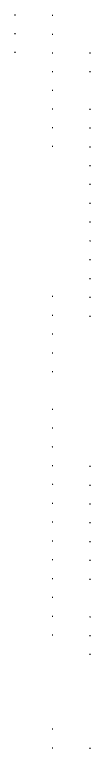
# Model space of a CAD drawing. Extents: x 4180 to 16997695, y 4 to 12629821.
# Drawn here: x 4180 to 6202, y 4 to 19520 of the extents above; entities that cross this region are included whole.
import ezdxf

# ---------------------------------------------------------------- set-up
doc = ezdxf.new("R2010")
doc.units = 0
doc.layers.add('RD_XS_Pave', color=7, linetype='Continuous')
doc.layers.add('RD_XS_PaveShd', color=7, linetype='Continuous')

msp = doc.modelspace()

# ---------------------------------------------------------------- linework, layer by layer
at = {"layer": 'RD_XS_Pave'}
for p, q in [((4180, 19520), (4192, 19519)), ((5180, 19506), (5192, 19506)), ((4180, 19019), (4192, 19019)), ((5180, 19004), (5192, 19004)), ((4180, 18523), (4192, 18522)), ((5180, 18507), (5192, 18506)), ((6180, 18508), (6192, 18508)), ((5180, 18007), (5192, 18006)), ((6180, 18007), (6192, 18006)), ((5180, 17511), (5192, 17510)), ((5180, 17013), (5192, 17013)), ((6180, 17009), (6192, 17009)), ((5180, 16517), (5192, 16517)), ((6180, 16509), (6192, 16509)), ((5180, 16021), (5192, 16021)), ((6180, 16008), (6192, 16007)), ((6180, 15508), (6192, 15507)), ((6180, 15008), (6192, 15008)), ((6180, 14508), (6192, 14508)), ((6180, 14007), (6192, 14006)), ((6180, 13509), (6192, 13508)), ((6180, 13007), (6192, 13007)), ((6180, 12505), (6192, 12505)), ((5180, 12029), (5192, 12029)), ((6180, 12006), (6192, 12005)), ((5180, 11529), (5192, 11529)), ((6180, 11504), (6192, 11503)), ((5180, 11029), (5192, 11028)), ((5180, 10529), (5192, 10528)), ((5180, 10028), (5192, 10028)), ((5180, 9029), (5192, 9029)), ((5180, 8529), (5192, 8528)), ((5180, 8029), (5192, 8028)), ((5180, 7528), (5192, 7528)), ((6180, 7507), (6192, 7506)), ((5180, 7028), (5192, 7027)), ((6180, 7005), (6192, 7005)), ((5180, 6527), (5192, 6527)), ((6180, 6506), (6192, 6506)), ((5180, 6027), (5192, 6026)), ((6180, 6008), (6192, 6008)), ((5180, 5524), (5192, 5524)), ((6180, 5509), (6192, 5508)), ((5180, 5026), (5192, 5025)), ((6180, 5009), (6192, 5009)), ((5180, 4525), (5192, 4525)), ((6180, 4506), (6192, 4505)), ((5180, 4025), (5192, 4024)), ((5180, 3524), (5192, 3523)), ((6180, 3507), (6192, 3506)), ((5180, 3023), (5192, 3023)), ((6180, 3007), (6192, 3007)), ((6180, 2505), (6192, 2505)), ((5180, 521), (5192, 521)), ((5180, 21), (5192, 20)), ((6180, 6), (6192, 5))]:
    msp.add_line(p, q, dxfattribs=at)
at = {"layer": 'RD_XS_PaveShd'}
for p, q in [((4192, 19519), (4202, 19519)), ((5192, 19506), (5202, 19505)), ((4192, 19019), (4202, 19018)), ((5192, 19004), (5202, 19003)), ((4192, 18522), (4202, 18521)), ((5192, 18506), (5202, 18505)), ((6192, 18508), (6202, 18507)), ((5192, 18006), (5202, 18005)), ((6192, 18006), (6202, 18005)), ((5192, 17510), (5202, 17510)), ((5192, 17013), (5202, 17012)), ((6192, 17009), (6202, 17008)), ((5192, 16517), (5202, 16516)), ((6192, 16509), (6202, 16508)), ((5192, 16021), (5202, 16020)), ((6192, 16007), (6202, 16006)), ((6192, 15507), (6202, 15507)), ((6192, 15008), (6202, 15007)), ((6192, 14508), (6202, 14507)), ((6192, 14006), (6202, 14005)), ((6192, 13508), (6202, 13507)), ((6192, 13007), (6202, 13006)), ((6192, 12505), (6202, 12504)), ((5192, 12029), (5202, 12028)), ((6192, 12005), (6202, 12004)), ((5192, 11529), (5202, 11528)), ((6192, 11503), (6202, 11502)), ((5192, 11028), (5202, 11028)), ((5192, 10528), (5202, 10527)), ((5192, 10028), (5202, 10027)), ((5192, 9029), (5202, 9028)), ((5192, 8528), (5202, 8528)), ((5192, 8028), (5202, 8027)), ((5192, 7528), (5202, 7527)), ((6192, 7506), (6202, 7505)), ((5192, 7027), (5202, 7026)), ((6192, 7005), (6202, 7004)), ((5192, 6527), (5202, 6526)), ((6192, 6506), (6202, 6505)), ((5192, 6026), (5202, 6025)), ((6192, 6008), (6202, 6007)), ((5192, 5524), (5202, 5523)), ((6192, 5508), (6202, 5507)), ((5192, 5025), (5202, 5024)), ((6192, 5009), (6202, 5008)), ((5192, 4525), (5202, 4524)), ((6192, 4505), (6202, 4504)), ((5192, 4024), (5202, 4023)), ((5192, 3523), (5202, 3523)), ((6192, 3506), (6202, 3505)), ((5192, 3023), (5202, 3022)), ((6192, 3007), (6202, 3006)), ((6192, 2505), (6202, 2504)), ((5192, 521), (5202, 520)), ((5192, 20), (5202, 19)), ((6192, 5), (6202, 4))]:
    msp.add_line(p, q, dxfattribs=at)

doc.saveas('drawing.dxf')
